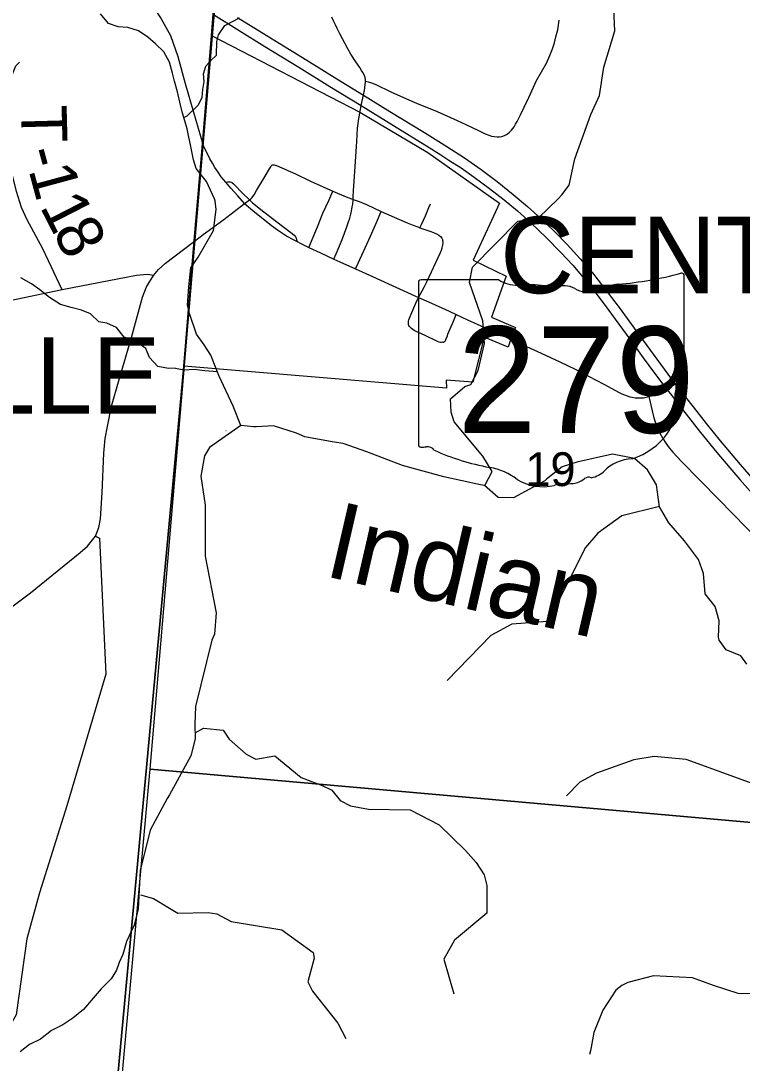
# Model space of a CAD drawing. Extents: x 0 to 42, y 0 to 22.
# Drawn here: x 8.05 to 8.497, y 14.81 to 15.455 of the extents above; entities that cross this region are included whole.
import ezdxf

# ---------------------------------------------------------------- set-up
doc = ezdxf.new("R2010")
doc.units = 0
for name, color, linetype in [('GM_X_City_Street', 7, 'Continuous'), ('GM_X_Corporation', 7, 'Continuous'), ('GM_X_Corporation_Text', 7, 'Continuous'), ('GM_X_County_Road', 7, 'Continuous'), ('GM_X_Minor_River', 7, 'Continuous'), ('GM_X_Minor_River_Text', 7, 'Continuous'), ('GM_X_Section', 7, 'Continuous'), ('GM_X_Section_Text', 7, 'Continuous'), ('GM_X_State_Location', 7, 'Continuous'), ('GM_X_State_Route', 7, 'Continuous'), ('GM_X_State_Shield', 7, 'Continuous'), ('GM_X_Township_Road', 7, 'Continuous'), ('GM_X_Township_Road_Text', 7, 'Continuous'), ('GM_X_US_Route', 7, 'Continuous'), ('SH_Cut_Line', 7, 'Continuous')]:
    doc.layers.add(name, color=color, linetype=linetype)

msp = doc.modelspace()

# ---------------------------------------------------------------- linework, layer by layer
at = {"layer": 'GM_X_City_Street'}
for points in [[(8.18886, 15.34204), (8.19021, 15.34308), (8.19184, 15.34433), (8.19273, 15.34505), (8.19346, 15.34572), (8.19401, 15.34642), (8.1948, 15.34752), (8.19632, 15.35007), (8.20158, 15.35901), (8.20428, 15.36359), (8.20503, 15.36485), (8.20536, 15.36535), (8.20567, 15.36573)], [(8.20567, 15.36573), (8.20612, 15.36594), (8.20663, 15.36604), (8.20717, 15.36599), (8.20788, 15.36581), (8.20872, 15.36551), (8.22044, 15.36051), (8.2296, 15.35592), (8.24346, 15.34981), (8.2518, 15.34624), (8.25346, 15.34552), (8.25515, 15.34491), (8.25613, 15.34459), (8.25986, 15.34336), (8.26199, 15.3425), (8.26438, 15.34146), (8.27355, 15.33721), (8.2897, 15.33005), (8.29277, 15.3288), (8.29615, 15.32755), (8.29743, 15.3271), (8.30363, 15.3249), (8.30603, 15.32402), (8.30783, 15.3232), (8.30921, 15.32241), (8.31023, 15.32161), (8.31118, 15.32059), (8.31171, 15.31942)], [(8.17715, 15.35524), (8.17848, 15.35547), (8.17926, 15.35557), (8.17999, 15.35552), (8.18066, 15.3553), (8.18123, 15.35488), (8.18196, 15.35427), (8.18277, 15.35345), (8.18742, 15.34876), (8.19184, 15.34433), (8.19382, 15.34252), (8.20079, 15.33686), (8.21234, 15.32801), (8.21832, 15.32346), (8.21958, 15.32236), (8.22036, 15.32143), (8.22079, 15.32057), (8.22106, 15.31967), (8.22134, 15.31851)], [(8.22863, 15.31476), (8.23394, 15.32756), (8.23742, 15.33609), (8.24104, 15.344), (8.24346, 15.34981)], [(8.29743, 15.3271), (8.29841, 15.32912), (8.30097, 15.33446), (8.30315, 15.33962), (8.30415, 15.34189)], [(8.25754, 15.30156), (8.25932, 15.30515), (8.26687, 15.32176), (8.27066, 15.33027), (8.27355, 15.33721)], [(8.31166, 15.2561), (8.31091, 15.25602), (8.31019, 15.25606), (8.30942, 15.25628), (8.30847, 15.25665), (8.30041, 15.26054), (8.29516, 15.26286), (8.29402, 15.26344), (8.29314, 15.264), (8.29238, 15.26456), (8.29162, 15.26517), (8.29106, 15.2659), (8.29071, 15.26652), (8.29045, 15.26723), (8.29036, 15.26812), (8.29045, 15.26912), (8.29065, 15.27), (8.29103, 15.2711), (8.29248, 15.27454), (8.29509, 15.2803), (8.29668, 15.2838), (8.29902, 15.28795), (8.30043, 15.29061), (8.30183, 15.29352), (8.31024, 15.3117), (8.31081, 15.31315), (8.31138, 15.31471), (8.31175, 15.31622), (8.3119, 15.31794), (8.31171, 15.31942)], [(8.31166, 15.2561), (8.31217, 15.25626), (8.31271, 15.25652), (8.31314, 15.25685), (8.31344, 15.25728), (8.31369, 15.25772), (8.3139, 15.2583), (8.31453, 15.26018), (8.3149, 15.26115), (8.31829, 15.26918), (8.32, 15.27326)]]:
    msp.add_lwpolyline(points, dxfattribs=at)
at = {"layer": 'GM_X_Corporation'}
msp.add_lwpolyline([(8.1512, 15.24132), (8.15761, 15.31908), (8.1628, 15.37905), (8.16837, 15.44612), (8.26023, 15.39864), (8.30243, 15.3736), (8.34692, 15.34231), (8.33052, 15.30703), (8.35096, 15.29709), (8.342, 15.27159), (8.35686, 15.26528), (8.35398, 15.25815), (8.35231, 15.2531), (8.33738, 15.25937), (8.33043, 15.23144), (8.31378, 15.23255), (8.31392, 15.22761)], close=True, dxfattribs=at)
at = {"layer": 'GM_X_County_Road'}
for points in [[(8.06852, 15.51115), (8.07555, 15.50529), (8.0939, 15.49282), (8.1251, 15.47168), (8.13064, 15.46593), (8.13721, 15.45648), (8.14295, 15.44622), (8.14747, 15.43307), (8.15199, 15.41644), (8.1572, 15.39869), (8.1629, 15.37879)], [(8.26033, 15.39838), (8.26064, 15.40023), (8.26084, 15.40145), (8.26106, 15.40273), (8.26246, 15.40916), (8.26271, 15.41025), (8.26309, 15.41206), (8.26341, 15.41388), (8.26368, 15.41569), (8.26381, 15.41719), (8.26379, 15.41793), (8.26377, 15.41867), (8.2635, 15.4201), (8.26288, 15.42177), (8.2622, 15.42312), (8.26138, 15.42441), (8.26023, 15.42624), (8.25779, 15.42984), (8.25476, 15.43455), (8.25291, 15.4378), (8.25089, 15.44131), (8.24946, 15.44407), (8.24789, 15.4471), (8.24744, 15.44792), (8.24625, 15.45043), (8.24513, 15.45265), (8.24395, 15.45517), (8.24285, 15.4574)], [(8.24426, 15.30762), (8.24561, 15.3109), (8.24929, 15.31981), (8.25231, 15.32762), (8.25313, 15.33014), (8.25403, 15.33292), (8.25465, 15.3354), (8.25515, 15.33741), (8.2556, 15.34009), (8.25587, 15.34166), (8.25609, 15.34421), (8.25613, 15.34459), (8.25625, 15.34596), (8.25642, 15.35008), (8.25654, 15.35279), (8.2575, 15.368), (8.25832, 15.38041), (8.25892, 15.3888), (8.25928, 15.39171), (8.25963, 15.39469), (8.26005, 15.39687), (8.26033, 15.39838)], [(8.18886, 15.34204), (8.18464, 15.34673), (8.18034, 15.35161), (8.17715, 15.35524), (8.17442, 15.35852), (8.17239, 15.3614), (8.1704, 15.3644), (8.16887, 15.36699), (8.16735, 15.36975), (8.16597, 15.37233), (8.16442, 15.37548), (8.1629, 15.37879)], [(8.1323, 15.29739), (8.12862, 15.29813), (8.12191, 15.29746), (8.07566, 15.28868), (7.99894, 15.27252), (7.9608, 15.26489), (7.94442, 15.26259), (7.93385, 15.26154), (7.88876, 15.25872), (7.88347, 15.25802), (7.87625, 15.25502), (7.80528, 15.22351)], [(8.43948, 15.22246), (8.44029, 15.21894), (8.44149, 15.21369), (8.44264, 15.20941), (8.44386, 15.20553), (8.44488, 15.2029), (8.44631, 15.19976), (8.4481, 15.19645), (8.44995, 15.19354), (8.452, 15.19076), (8.45425, 15.18807), (8.45674, 15.18534), (8.45975, 15.18222), (8.48284, 15.15873), (8.5167, 15.12404)], [(8.0964, 15.13603), (8.09893, 15.13474), (8.10274, 15.05051), (8.0787, 14.96908), (8.06166, 14.91513), (8.05384, 14.88656), (8.04723, 14.83957), (8.0246, 14.79994)]]:
    msp.add_lwpolyline(points, dxfattribs=at)
at = {"layer": 'GM_X_Minor_River'}
for points in [[(8.33767, 15.16735), (8.34229, 15.17603), (8.33661, 15.1855), (8.3188, 15.20689), (8.3169, 15.21277), (8.31651, 15.22111), (8.32539, 15.22872), (8.32918, 15.23005), (8.33371, 15.23859), (8.33747, 15.25529), (8.33651, 15.26932), (8.32835, 15.2932), (8.33004, 15.30269), (8.3582, 15.33119), (8.37106, 15.33311), (8.38315, 15.3449), (8.38542, 15.34736), (8.39014, 15.35344), (8.39353, 15.36976), (8.40353, 15.39728), (8.40881, 15.40886), (8.41144, 15.4265), (8.41841, 15.44908), (8.41764, 15.46217)], [(8.1571, 15.36907), (8.15527, 15.37839), (8.15432, 15.38313), (8.15317, 15.38825), (8.15184, 15.39318), (8.15032, 15.39792), (8.14879, 15.40474), (8.14727, 15.41119), (8.14536, 15.41783), (8.14422, 15.42275), (8.14231, 15.42958), (8.13871, 15.43602), (8.13359, 15.44094), (8.12886, 15.4451), (8.12299, 15.44907), (8.11636, 15.45115), (8.1105, 15.45152), (8.10444, 15.45359), (8.09951, 15.45946)], [(8.16797, 15.43072), (8.17135, 15.43401), (8.17172, 15.44235), (8.17266, 15.44653), (8.17663, 15.45241), (8.1857, 15.45698)], [(8.16, 15.40302), (8.16246, 15.40779), (8.16288, 15.41274), (8.16373, 15.41756), (8.1633, 15.42237), (8.16472, 15.42718), (8.16797, 15.43072)], [(8.15113, 15.3954), (8.15316, 15.39641), (8.16, 15.40302)], [(8.50018, 15.0567), (8.49638, 15.06202), (8.48748, 15.06561), (8.48312, 15.07168), (8.48256, 15.07339), (8.48311, 15.08365), (8.48046, 15.09257), (8.47439, 15.10035), (8.47324, 15.11289), (8.47021, 15.12162), (8.46149, 15.13319), (8.45183, 15.14419), (8.44614, 15.15425), (8.44423, 15.16774), (8.43854, 15.17703), (8.43059, 15.18405), (8.41696, 15.18688), (8.39481, 15.1819), (8.38573, 15.17903), (8.37608, 15.17142), (8.37494, 15.17027), (8.35545, 15.15979), (8.34599, 15.15997), (8.33765, 15.16736), (8.335, 15.16793), (8.31228, 15.17283), (8.28672, 15.17981), (8.26456, 15.18832), (8.24998, 15.19342), (8.24316, 15.19436), (8.22612, 15.19756), (8.22101, 15.19983), (8.20681, 15.20437), (8.19602, 15.20378), (8.19431, 15.20378), (8.18655, 15.20453), (8.18181, 15.21649), (8.17289, 15.23547), (8.16796, 15.24819), (8.16379, 15.25445), (8.15905, 15.26109), (8.15487, 15.27324), (8.15354, 15.27913), (8.15429, 15.29053), (8.15542, 15.30231), (8.16014, 15.30877), (8.16959, 15.32532), (8.17129, 15.33843), (8.17053, 15.34374), (8.17015, 15.34488), (8.16521, 15.3557), (8.15892, 15.36371), (8.1571, 15.36907)], [(8.14606, 15.24008), (8.14173, 15.2399), (8.1351, 15.24103), (8.12999, 15.24671), (8.12771, 15.2522), (8.12127, 15.25674), (8.11427, 15.25938), (8.10953, 15.26525), (8.10347, 15.2679), (8.09855, 15.26883), (8.09325, 15.27376), (8.08776, 15.27602), (8.08132, 15.27771), (8.0747, 15.2796), (8.06788, 15.28376), (8.06182, 15.28867), (8.05671, 15.29227), (8.05008, 15.29605)], [(8.14606, 15.24008), (8.15118, 15.23898), (8.15761, 15.23937), (8.16423, 15.23862), (8.17189, 15.23805)], [(8.18576, 15.20425), (8.18658, 15.20452), (8.16709, 15.19105), (8.16407, 15.18574), (8.16181, 15.17322), (8.16448, 15.1552), (8.16433, 15.12372), (8.17118, 15.08846), (8.17025, 15.07537), (8.16855, 15.07157), (8.15838, 15.03059), (8.15801, 15.01959), (8.15821, 15.01049), (8.15558, 15.00005), (8.14236, 14.97575), (8.14085, 14.97347), (8.13028, 14.95392), (8.12406, 14.92887), (8.12296, 14.90516), (8.12044, 14.89519), (8.11568, 14.88508)], [(8.17724, 15.20146), (8.17744, 15.20153)], [(8.44611, 15.15441), (8.42273, 15.14868), (8.40779, 15.13784), (8.40023, 15.1291), (8.38211, 15.09341), (8.37664, 15.08316), (8.35451, 15.0816), (8.34146, 15.07456), (8.31444, 15.04663)], [(8.15813, 15.01418), (8.16346, 15.01711), (8.17558, 15.01587), (8.17932, 15.01033), (8.18986, 15.00094), (8.1959, 14.99785), (8.20767, 15.00003), (8.22386, 14.9866), (8.2369, 14.98156), (8.24294, 14.97866), (8.248, 14.97235), (8.25442, 14.96907), (8.26559, 14.96689), (8.29138, 14.96649), (8.3095, 14.95722), (8.32585, 14.94132), (8.33242, 14.93386), (8.33728, 14.92623), (8.33892, 14.91975), (8.33895, 14.90247), (8.31888, 14.88573), (8.31233, 14.874), (8.31857, 14.85249)], [(8.55264, 14.99116), (8.5368, 14.98315), (8.5177, 14.98027), (8.5018, 14.98346), (8.46263, 14.99761), (8.44276, 14.99965), (8.43009, 14.99754), (8.40702, 14.98915), (8.39662, 14.98363), (8.38849, 14.97527)], [(8.12427, 14.91389), (8.13241, 14.91163), (8.14755, 14.90255), (8.16628, 14.90297), (8.17158, 14.90203), (8.18048, 14.8973), (8.21189, 14.89224), (8.23139, 14.87825), (8.23196, 14.87464), (8.22801, 14.86003), (8.23104, 14.85416), (8.24658, 14.83446), (8.25169, 14.82499)], [(8.5782, 14.9117), (8.56809, 14.91342), (8.55826, 14.91169), (8.54994, 14.90807), (8.5352, 14.89382), (8.52859, 14.8847), (8.5201, 14.86743), (8.51405, 14.85869), (8.50762, 14.85432), (8.50403, 14.8526), (8.49476, 14.85278), (8.47943, 14.85768), (8.46656, 14.86258), (8.44235, 14.86367), (8.42646, 14.85966), (8.42268, 14.85775), (8.4189, 14.8549), (8.41097, 14.84237), (8.40531, 14.8287), (8.40324, 14.81732), (8.40267, 14.81504)], [(8.11568, 14.88508), (8.11328, 14.877), (8.11102, 14.87206), (8.10933, 14.86732), (8.10613, 14.86181), (8.0999, 14.85572), (8.09499, 14.84983), (8.08895, 14.8428), (8.08234, 14.83748), (8.07611, 14.83329), (8.06912, 14.82987), (8.06232, 14.82454), (8.05552, 14.82111), (8.04966, 14.81655)]]:
    msp.add_lwpolyline(points, dxfattribs=at)
at = {"layer": 'GM_X_Section'}
for points in [[(8.17393, 15.50423), (8.73537, 15.45585), (8.69178, 14.94189), (8.13021, 14.99178), (8.17303, 15.49418)], [(8.13021, 14.99178), (8.69178, 14.94189), (8.64678, 14.43282), (8.0839, 14.48217), (8.08411, 14.48421), (8.12984, 14.9874)]]:
    msp.add_lwpolyline(points, close=True, dxfattribs=at)
at = {"layer": 'GM_X_State_Route'}
for points in [[(8.15772, 15.31882), (8.16323, 15.32278), (8.17588, 15.33216), (8.18886, 15.34204)], [(8.18886, 15.34204), (8.19517, 15.33673), (8.20213, 15.33107), (8.20546, 15.32847), (8.20926, 15.32576), (8.2124, 15.32364), (8.21552, 15.32173), (8.21859, 15.31998), (8.22134, 15.31851), (8.22369, 15.31724), (8.22863, 15.31476), (8.23593, 15.31143), (8.24426, 15.30762), (8.24789, 15.30596), (8.25754, 15.30156), (8.26809, 15.29693), (8.28041, 15.29131), (8.29668, 15.2838), (8.30279, 15.28114), (8.31112, 15.27736), (8.31556, 15.27531)], [(8.02124, 15.07493), (8.05604, 15.10086), (8.08686, 15.12586), (8.09138, 15.12989), (8.0964, 15.13603), (8.09842, 15.14142), (8.09944, 15.14671), (8.10057, 15.16303), (8.10156, 15.18742), (8.10248, 15.19646), (8.10389, 15.20402), (8.10642, 15.21654), (8.1111, 15.23308), (8.11866, 15.25915), (8.12545, 15.2841), (8.12813, 15.29039), (8.1323, 15.29739), (8.13548, 15.30128), (8.13987, 15.30516), (8.14503, 15.30912), (8.15772, 15.31882)], [(8.31556, 15.27531), (8.32, 15.27326), (8.32709, 15.27008), (8.34737, 15.26104), (8.35093, 15.25937), (8.35409, 15.25789)], [(8.35409, 15.25789), (8.37275, 15.24936), (8.38423, 15.24402), (8.39368, 15.23938), (8.4021, 15.23506), (8.41149, 15.23021), (8.42105, 15.22501), (8.4226, 15.22428), (8.42435, 15.22355), (8.42599, 15.22293), (8.42763, 15.2224), (8.42915, 15.22206), (8.43088, 15.22176), (8.43257, 15.22165), (8.43427, 15.22165), (8.43605, 15.22179), (8.43784, 15.22208), (8.43948, 15.22246), (8.44175, 15.22322), (8.44378, 15.22393), (8.44565, 15.22469), (8.44722, 15.22542), (8.45048, 15.22713), (8.45574, 15.23026)]]:
    msp.add_lwpolyline(points, dxfattribs=at)
at = {"layer": 'GM_X_State_Shield'}
for p, q in [((8.34646, 15.29475), (8.2982, 15.29475)), ((8.46137, 15.24489), (8.46137, 15.29723)), ((8.29658, 15.29303), (8.29658, 15.19297)), ((8.46135, 15.2449), (8.46137, 15.24489))]:
    msp.add_line(p, q, dxfattribs=at)
for centre, major_axis, start_param, end_param in [((8.29847, 15.29325), (0.00191, 0), 1.712693, 3.28349), ((8.35795, 15.30637), (0.01852, 0), 4.042523, 4.731795), ((8.40267, 15.43117), (0.17476, 0), 4.814394, 5.042369), ((8.45954, 15.29745), (0.00183, 0), 6.141152, 7.989035), ((8.36409, 15.23858), (0.06648, 0), 1.404758, 1.657858), ((8.37919, 15.29376), (0.00534, 0), 3.836095, 5.185415), ((8.38703, 15.2822), (0.01111, 0), 0.950623, 2.079405), ((8.40136, 15.29806), (0.01336, 0), 4.081561, 5.145723), ((8.42496, 15.26419), (0.03516, 0), 1.699011, 2.107814), ((8.46095, 15.24105), (0.00284, 0), 1.883978, 3.671073), ((8.45941, 15.24469), (0.00196, 0), 5.05454, 6.418171), ((8.44289, 15.23443), (0.01704, 0), 5.934695, 6.695948), ((8.46794, 15.22299), (0.0124, 0), 2.387724, 3.262537), ((8.41246, 15.21633), (0.04371, 0), 5.101752, 6.440018), ((8.29848, 15.19275), (0.00193, 0), 3.00124, 4.508301), ((8.29878, 15.20299), (0.0147, 0), 4.665946, 4.897461), ((8.30178, 15.1872), (0.0053, 0), 0.519207, 1.627899), ((8.3687, 15.2771), (0.1262, 0), 4.195997, 4.488961), ((8.43089, 15.16488), (0.02394, 0), 1.647645, 2.488434), ((8.33107, 15.14802), (0.03949, 0), 0.823519, 1.323587), ((8.37378, 15.1867), (0.02506, 0), 4.026481, 4.996735), ((8.39009, 15.17921), (0.01335, 0), 4.691044, 5.507374), ((8.40216, 15.16952), (0.00376, 0), 1.147584, 2.315152), ((8.40056, 15.18327), (0.01412, 0), 4.937069, 5.64225), ((8.38825, 15.15211), (0.02059, 0), 1.495662, 1.94098)]:
    msp.add_ellipse(centre, major_axis=major_axis, ratio=0.8, start_param=start_param, end_param=end_param, dxfattribs=at)
at = {"layer": 'GM_X_Township_Road'}
msp.add_lwpolyline([(8.05023, 14.1), (8.9, 14.1), (8.9, 16.95771), (8.669, 16.9761), (8.30518, 17.00518), (8.2967, 17.00562), (8.26133, 16.54947), (8.24231, 16.32059), (8.17227, 15.49063), (8.16983, 15.46634), (8.16945, 15.45935), (8.16837, 15.44612), (8.1628, 15.37905), (8.15761, 15.31908), (8.1512, 15.24132), (8.08338, 14.51358), (8.06868, 14.30702)], close=True, dxfattribs=at)
for points in [[(4.80642, 14.1), (8.05023, 14.1), (8.06868, 14.30702), (8.08338, 14.51358), (8.1512, 15.24132), (8.15761, 15.31908), (8.1628, 15.37905), (8.16837, 15.44612), (8.16945, 15.45935), (8.16983, 15.46634), (8.17227, 15.49063), (8.24231, 16.32059)], [(8.26379, 15.41793), (8.26536, 15.41747), (8.26747, 15.41683), (8.27025, 15.41571), (8.27953, 15.41125), (8.28922, 15.40681), (8.29546, 15.40425), (8.3082, 15.39899), (8.32071, 15.39357), (8.32605, 15.39107), (8.33385, 15.38723), (8.33807, 15.38529), (8.34035, 15.38435), (8.34194, 15.38386), (8.34361, 15.38349), (8.34533, 15.38333), (8.34674, 15.38341), (8.34828, 15.38364), (8.35003, 15.38417), (8.35116, 15.38472), (8.3519, 15.38523), (8.35308, 15.38632), (8.35422, 15.38748), (8.35516, 15.38862), (8.3559, 15.38961), (8.35687, 15.39112), (8.35781, 15.39276), (8.35889, 15.39498), (8.35983, 15.39692), (8.36211, 15.40173), (8.36497, 15.40779), (8.36986, 15.41816), (8.3759, 15.42897), (8.37813, 15.4337), (8.3797, 15.43777), (8.38091, 15.44158), (8.38187, 15.44522), (8.38294, 15.44973), (8.38394, 15.45571)], [(8.07566, 15.28868), (8.06375, 15.31401), (8.05397, 15.33201), (8.05045, 15.33951), (8.04741, 15.34958), (8.04132, 15.37465), (8.03898, 15.38659), (8.03841, 15.39242), (8.03878, 15.39941), (8.04062, 15.40886), (8.04307, 15.4177), (8.047, 15.42739), (8.04921, 15.4296)]]:
    msp.add_lwpolyline(points, dxfattribs=at)
at = {"layer": 'GM_X_US_Route'}
for points in [[(8.16956, 15.45909), (8.20143, 15.43941), (8.22244, 15.42648), (8.24174, 15.41461), (8.26106, 15.40273), (8.28118, 15.39037), (8.30327, 15.37667)], [(8.18442, 15.4573), (8.20223, 15.44631), (8.21288, 15.43974), (8.22737, 15.4308), (8.24607, 15.41927), (8.26246, 15.40916), (8.27891, 15.39901), (8.30044, 15.38596), (8.31417, 15.37747), (8.32507, 15.37032), (8.3355, 15.36303), (8.34544, 15.3556), (8.3554, 15.34769), (8.36419, 15.3403), (8.37274, 15.33264), (8.38081, 15.32492), (8.38882, 15.31669), (8.39697, 15.30776), (8.40442, 15.29903), (8.4116, 15.29007), (8.42097, 15.27769), (8.43192, 15.26269), (8.4444, 15.24557), (8.45574, 15.23026)], [(8.30327, 15.37667), (8.31049, 15.3722), (8.31609, 15.36858), (8.32303, 15.36409), (8.33122, 15.35844), (8.34075, 15.35144), (8.34982, 15.34437), (8.35795, 15.33759), (8.3663, 15.33013), (8.37572, 15.32108), (8.3849, 15.31179), (8.39231, 15.30382), (8.39883, 15.29629), (8.40412, 15.28976), (8.41242, 15.27888), (8.4186, 15.27037), (8.42757, 15.25801), (8.43602, 15.24646), (8.44297, 15.23696), (8.44759, 15.23091), (8.45048, 15.22713)], [(8.45574, 15.23026), (8.45685, 15.22888), (8.4691, 15.21321), (8.47503, 15.20586), (8.48375, 15.19507), (8.49615, 15.18033), (8.51082, 15.16343)], [(8.45048, 15.22713), (8.45277, 15.22413), (8.46025, 15.21456), (8.47152, 15.20015), (8.48155, 15.1879), (8.48964, 15.1784), (8.49584, 15.17111), (8.50982, 15.15529), (8.52367, 15.14018), (8.53097, 15.13244), (8.53541, 15.12773)]]:
    msp.add_lwpolyline(points, dxfattribs=at)
at = {"layer": 'SH_Cut_Line'}
for points in [[(2.1, 20.9), (2.1, 14.1), (8.05023, 14.1), (8.06868, 14.30702), (8.08338, 14.51358), (8.1512, 15.24132), (8.15761, 15.31908), (8.1628, 15.37905), (8.16837, 15.44612), (8.16945, 15.45935), (8.16983, 15.46634), (8.17227, 15.49063), (8.24231, 16.32059)], [(8.24231, 16.32059), (8.17227, 15.49063), (8.16983, 15.46634), (8.16945, 15.45935), (8.16837, 15.44612), (8.1628, 15.37905), (8.15761, 15.31908), (8.1512, 15.24132), (8.08338, 14.51358), (8.06868, 14.30702), (8.05023, 14.1), (8.9, 14.1), (8.9, 20.00639)]]:
    msp.add_lwpolyline(points, dxfattribs=at)

# ---------------------------------------------------------------- texts
at = {"layer": 'GM_X_Corporation_Text'}
for p in [(8.3473, 15.28648), (7.70385, 15.21187)]:
    msp.add_text('CENTERVILLE', height=0.0473485, rotation=0.00001, dxfattribs=at).set_placement(p)
at = {"layer": 'GM_X_Minor_River_Text'}
msp.add_text('Indian', height=0.047346, rotation=347.0013, dxfattribs=at).set_placement((8.23692, 15.11168))
at = {"layer": 'GM_X_Section_Text'}
msp.add_text('19', height=0.020928, rotation=0.00001, dxfattribs=at).set_placement((8.36286, 15.16706))
at = {"layer": 'GM_X_State_Location'}
for s in ['s', 'r']:
    msp.add_text(s, height=0.0000947, dxfattribs=at).set_placement((8.37712, 15.23635))
msp.add_text('279', height=0.0000947, rotation=0.00001, dxfattribs=at).set_placement((8.34369, 15.22946))
at = {"layer": 'GM_X_State_Shield'}
msp.add_text('279', height=0.065918, dxfattribs=at).set_placement((8.32081, 15.20003))
at = {"layer": 'GM_X_Township_Road_Text'}
for s, rotation, p in [('T', 271.52522, (8.05008, 15.40267)), ('-', 285.2494, (8.05173, 15.37415)), ('1', 285.1442, (8.05476, 15.36301)), ('1', 297.10289, (8.06163, 15.34023)), ('8', 296.65824, (8.06951, 15.32483))]:
    msp.add_text(s, height=0.02841, rotation=rotation, dxfattribs=at).set_placement(p)

doc.saveas('drawing.dxf')
